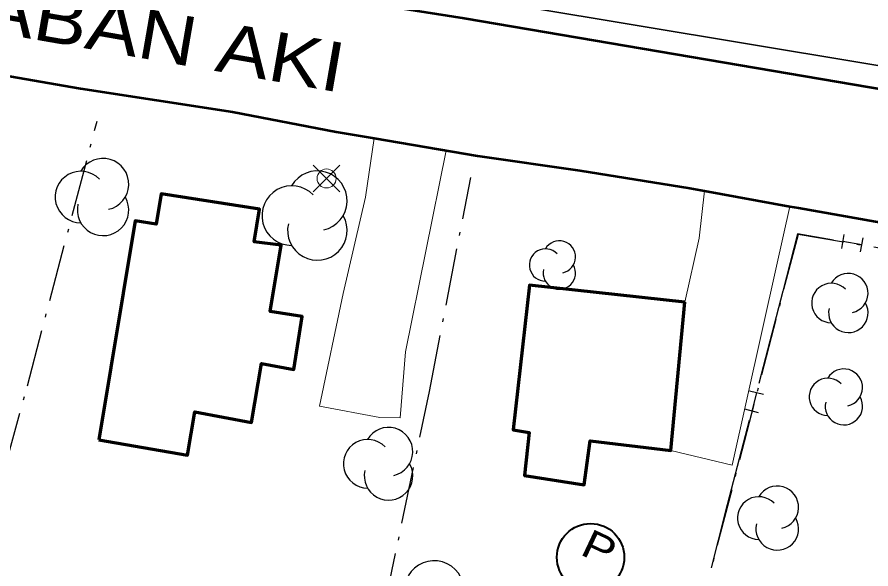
# Model space of a CAD drawing. Extents: x 356765 to 358572, y 5103174 to 5104650.
# Drawn here: x 357368.6 to 357413.45, y 5103733.47 to 5103762.46 of the extents above; entities that cross this region are included whole.
import ezdxf

# ---------------------------------------------------------------- set-up
doc = ezdxf.new("R2010")
doc.units = 0
doc.header["$LTSCALE"] = 0.6
doc.linetypes.add('DOT_DASHED', pattern=[7.7, 5, -1.2, 0.3, -1.2])
for name, color, linetype, lineweight in [('19', 7, 'Continuous', 13), ('21', 7, 'Continuous', 53), ('22', 7, 'Continuous', 35), ('31', 7, 'Continuous', 70), ('36', 7, 'Continuous', 13), ('37', 7, 'Continuous', 13), ('38', 7, 'Continuous', 40), ('41', 7, 'DOT_DASHED', 25), ('44', 7, 'Continuous', 25)]:
    doc.layers.add(name, color=color, linetype=linetype, lineweight=lineweight)

msp = doc.modelspace()

# ---------------------------------------------------------------- linework, layer by layer
at = {"layer": '19'}
msp.add_line((357391.14, 5103755.46), (357389, 5103744.88), dxfattribs=at)
for points in [[(357387.36, 5103756.1), (357386.91, 5103753.01), (357385.73, 5103747.94), (357384.48, 5103742.03), (357387.66, 5103741.43), (357388.73, 5103741.42), (357389, 5103744.88)], [(357404.7, 5103753.33), (357404.43, 5103750.85), (357403.68, 5103747.48)], [(357402.94, 5103739.7), (357406.16, 5103738.92), (357408.49, 5103749.38), (357409.19, 5103752.52)]]:
    msp.add_lwpolyline(points, dxfattribs=at)
at = {"layer": '21'}
for points in [[(357338.61, 5103773.13), (357340.11, 5103772.62), (357343.3, 5103771.76), (357350.78, 5103769.83), (357368.94, 5103766.05), (357392.09, 5103762.41), (357416.79, 5103758.21), (357441.26, 5103754.15), (357468.58, 5103749.26), (357504.23, 5103742.99), (357523.34, 5103739.7), (357536.22, 5103737.01), (357542.95, 5103734.88), (357550.23, 5103731.38), (357559.17, 5103726.82), (357569.84, 5103720.84), (357583.91, 5103712.01), (357595.28, 5103704.43), (357600.89, 5103700.45), (357609.42, 5103694), (357620.2, 5103685.76)], [(357350.95, 5103762.36), (357371.93, 5103758.72), (357379.91, 5103757.48), (357385.36, 5103756.44), (357387.36, 5103756.1), (357392.78, 5103755.18), (357398.16, 5103754.4), (357403.94, 5103753.47), (357404.7, 5103753.33), (357409.19, 5103752.52), (357409.64, 5103752.44), (357415.86, 5103751.34)]]:
    msp.add_lwpolyline(points, dxfattribs=at)
at = {"layer": '22'}
msp.add_lwpolyline([(357366.39, 5103817.9), (357352.43, 5103801.73), (357349.01, 5103796), (357343.68, 5103784.65), (357339.63, 5103776.15), (357339.17, 5103775.09), (357339.32, 5103774.54), (357339.69, 5103774.25), (357340.1, 5103774.03), (357347.23, 5103771.98), (357356.47, 5103769.58), (357363.96, 5103768.3), (357376.79, 5103766.21), (357395.27, 5103763.01), (357430.46, 5103757.15), (357465, 5103751.32), (357465.88, 5103751.18), (357468.95, 5103750.64), (357513.48, 5103742.84)], dxfattribs=at)
at = {"layer": '31'}
for points in [[(357372.9, 5103740.25), (357377.55, 5103739.45), (357377.93, 5103741.73), (357380.92, 5103741.16), (357381.43, 5103744.26), (357383.13, 5103743.96), (357383.57, 5103746.73), (357381.89, 5103746.99), (357382.47, 5103750.49), (357381.06, 5103750.66), (357381.34, 5103752.38), (357376.17, 5103753.18), (357375.9, 5103751.59), (357374.8, 5103751.76), (357372.9, 5103740.25)], [(357403.68, 5103747.48), (357395.52, 5103748.38), (357394.66, 5103740.79), (357395.49, 5103740.65), (357395.25, 5103738.38), (357398.38, 5103737.9), (357398.7, 5103740.21), (357402.94, 5103739.7), (357403.68, 5103747.48)]]:
    msp.add_lwpolyline(points, close=True, dxfattribs=at)
at = {"layer": '36'}
for p, q in [((357385.56, 5103753.28), (357384.15, 5103754.69)), ((357384.15, 5103753.28), (357385.56, 5103754.69))]:
    msp.add_line(p, q, dxfattribs=at)
msp.add_circle((357384.8568, 5103753.9874), 0.5, dxfattribs=at)
at = {"layer": '37', "lineweight": 25}
for p, q in [((357411.93, 5103750.3), (357412.05, 5103751.04)), ((357412.91, 5103750.13), (357413.04, 5103750.87)), ((357412.97, 5103750.5), (357411.98, 5103750.67)), ((357408.82, 5103748.06), (357407.56, 5103743.22)), ((357407.8, 5103742.64), (357407.07, 5103742.82)), ((357407.44, 5103742.73), (357407.19, 5103741.77)), ((357407.55, 5103741.67), (357406.82, 5103741.86)), ((357407.06, 5103741.28), (357405.8, 5103736.44)), ((357405.8, 5103736.44), (357405.05, 5103733.54))]:
    msp.add_line(p, q, dxfattribs=at)
at = {"layer": '37', "linetype": 'DOT_DASHED', "lineweight": 25}
msp.add_lwpolyline([(357430.22, 5103747.53), (357409.62, 5103751.05), (357405.07, 5103733.53)], dxfattribs=at)
at = {"layer": '37', "lineweight": 25}
msp.add_lwpolyline([(357411.49, 5103750.75), (357409.6, 5103751.08), (357408.82, 5103748.06)], dxfattribs=at)
at = {"layer": '38'}
msp.add_circle((357398.7245, 5103734.0891), 1.7711, dxfattribs=at)
at = {"layer": '41'}
for points in [[(357376.97, 5103723.21), (357364.33, 5103725.39), (357369.14, 5103743.1), (357372.8, 5103756.99)], [(357386.92, 5103726.83), (357390.26, 5103742.8), (357392.43, 5103754.03)]]:
    msp.add_lwpolyline(points, dxfattribs=at)
at = {"layer": '44'}
for centre, radius, start, end in [((357373.1148, 5103753.6869), 1.3523, 282.26917, 149.72626), ((357371.9518, 5103753.0107), 1.3523, 44.11537, 269.80396), ((357384.3734, 5103752.8177), 1.5644, 282.26917, 149.72626), ((357383.028, 5103752.0355), 1.5644, 44.11537, 269.80396), ((357373.1148, 5103752.3345), 1.3523, 166.93686, 29.62122), ((357384.3734, 5103751.2533), 1.5644, 166.93686, 29.62122), ((357397.0844, 5103749.8636), 0.8486, 282.26917, 149.72626), ((357396.3546, 5103749.4393), 0.8486, 44.11537, 269.80396), ((357397.0844, 5103749.015), 0.8486, 166.93686, 29.62122), ((357412.2627, 5103747.9615), 1.036, 282.26917, 149.72626), ((357411.3717, 5103747.4435), 1.036, 44.11537, 269.80396), ((357412.2627, 5103746.9255), 1.036, 166.93686, 29.62122), ((357412.0293, 5103743.0023), 0.98, 282.26917, 149.72626), ((357411.1865, 5103742.5123), 0.98, 44.11537, 269.80396), ((357412.0293, 5103742.0223), 0.98, 166.93686, 29.62122), ((357388.1124, 5103739.6364), 1.2748, 282.26917, 149.72626), ((357387.0161, 5103738.9989), 1.2748, 44.11537, 269.80396), ((357388.1124, 5103738.3615), 1.2748, 166.93686, 29.62122), ((357408.529, 5103736.7069), 1.1229, 282.26917, 149.72626), ((357407.5633, 5103736.1455), 1.1229, 44.11537, 269.80396), ((357408.529, 5103735.5841), 1.1229, 166.93686, 29.62122), ((357390.5086, 5103732.3242), 1.5768, 282.26917, 149.72626)]:
    msp.add_arc(centre, radius, start, end, dxfattribs=at)

# ---------------------------------------------------------------- texts
at = {"layer": '21', "width": 1.2}
msp.add_text('RUE WABAN AKI', height=2.6, rotation=350.126, dxfattribs=at).set_placement((357352.89, 5103764.18))
at = {"layer": '38', "width": 1.25}
msp.add_text('P', height=1.5, rotation=334.69, dxfattribs=at).set_placement((357398.11, 5103734.26))

doc.saveas('drawing.dxf')
